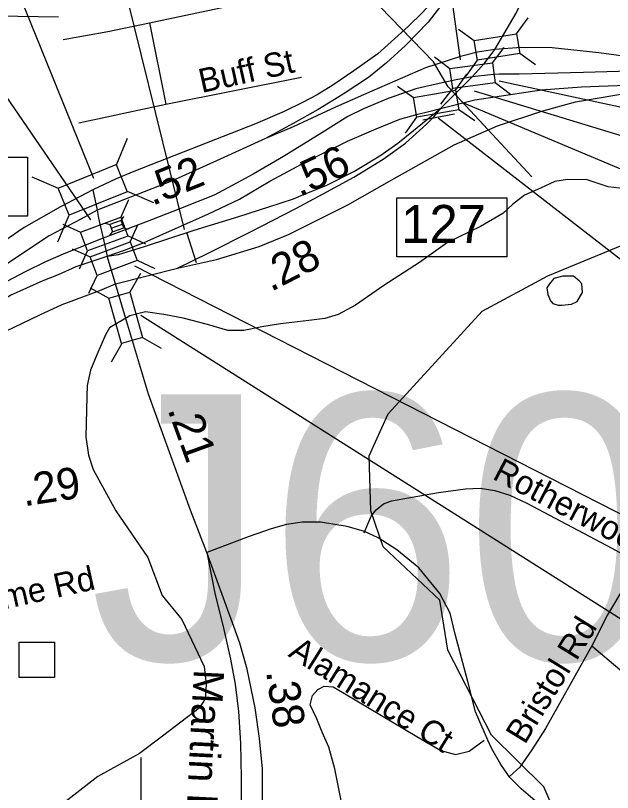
# Model space of a CAD drawing. Extents: x 1662474 to 1856135, y 779280 to 917889.
# Drawn here: x 1770787 to 1773144, y 833830 to 836899 of the extents above; entities that cross this region are included whole.
import ezdxf

# ---------------------------------------------------------------- set-up
doc = ezdxf.new("R2010")
doc.units = 0
for name, color, linetype in [('Exist Hydrographic Creek Single Shore', 7, 'Continuous'), ('Exist Hydrographic Misc Water Feature', 7, 'Continuous'), ('Exist Hydrographic Pond Under 1500 Sq Ft', 7, 'Continuous'), ('Exist Road Non-System Structure Non-Sys Other Attributed CELL', 7, 'Continuous'), ('Exist Road Non-System Structure Non-Sys Other Number Label', 7, 'Continuous'), ('Exist Road Non-System Type 51', 7, 'Continuous'), ('Exist Road Non-System Type 51 Label', 7, 'Continuous'), ('Exist Road Primary Interstate Divided Center Attributed', 7, 'Continuous'), ('Exist Road Primary Interstate Interchange CELL', 7, 'Continuous'), ('Exist Road Primary Interstate Mileage Hundredths English Label', 7, 'Continuous'), ('Exist Road Primary Interstate Ramp 1 Lane Attributed', 7, 'Continuous'), ('Exist Road Primary Interstate Structure Ovrhead Sign CELL', 7, 'Continuous'), ('Exist Road Primary Interstate Structure Standard Bridge CELL', 7, 'Continuous'), ('Exist Road Primary Interstate Structure Standard Bridge Number Label', 7, 'Continuous'), ('Exist Road Primary US Attributed', 7, 'Continuous'), ('Exist Road Primary US Divided Attributed', 7, 'Continuous'), ('Exist Road Primary US Label', 7, 'Continuous'), ('Exist Road Primary US Mileage Hundredths English Label', 7, 'Continuous'), ('Exist Road Primary US Structure Standard Bridge CELL', 7, 'Continuous'), ('Exist Road Secondary Type 51 Attributed', 7, 'Continuous'), ('Scratch_Level_2', 7, 'Continuous')]:
    doc.layers.add(name, color=color, linetype=linetype)

msp = doc.modelspace()

# ---------------------------------------------------------------- linework, layer by layer
at = {"layer": 'Exist Hydrographic Creek Single Shore'}
for points in [[(1773306.8, 836201.9), (1773127.2, 836222.6), (1773043.8, 836250.2), (1772967.1, 836251.5), (1772916.8, 836243.4), (1772860.2, 836217.1), (1772797.2, 836189.8), (1772749.2, 836152.8), (1772710.9, 836117.1), (1772623.5, 836066.5), (1772493.4, 836002.2), (1772382.4, 835924.2), (1772241.1, 835832.4), (1772129, 835755.7), (1772060.8, 835718.7), (1772008.4, 835702.2), (1771945.6, 835694.3), (1771833.2, 835681.7), (1771759.5, 835669.4), (1771688.1, 835655.7), (1771625.1, 835655.4), (1771545.9, 835679.1), (1771449.5, 835703.8), (1771373.1, 835718.7), (1771300.8, 835728.4), (1771238.8, 835713.2), (1771157.9, 835665.4), (1771143, 835637.9), (1771108.6, 835558.6), (1771082.9, 835498.2), (1771070.5, 835437.9), (1771069, 835394.1), (1771064.8, 835235)], [(1771064.8, 835235), (1771076, 835162.8), (1771093.6, 835106.6), (1771182.9, 834942.1), (1771309.9, 834758.4), (1771366.4, 834607.9), (1771444.5, 834513.5), (1771532, 834327.4), (1771540.4, 834256), (1771535.9, 834199.6), (1771512.5, 834163.1), (1771367.4, 834053.1), (1771277.1, 833984.6), (1771112.8, 833893.3), (1770808.9, 833657.6)]]:
    msp.add_lwpolyline(points, dxfattribs=at)
at = {"layer": 'Exist Hydrographic Misc Water Feature'}
for points in [[(1772826.2, 836262.6), (1772495, 836617.2), (1772438, 836716.9), (1772016, 837152.2), (1771794.2, 837465.3), (1771244, 838559.7), (1771230.1, 838917.6), (1771067, 839377.2), (1770936, 839629.4), (1770878, 839696.2), (1770478.9, 839815.9), (1770380.1, 839877.1), (1770380.1, 839959.1), (1770413.9, 840027.3), (1770399, 840126.1), (1770307.9, 840328.2), (1769787.9, 840929.6), (1769549, 841259.5), (1769517, 841342.2), (1769087.1, 841794.1)], [(1773067.1, 832879.3), (1772992.1, 833154.1), (1772938.1, 833703.3), (1772873.1, 833852.4), (1772666.2, 834056.8), (1772494.2, 834391.8), (1772462.2, 834589.4), (1772239.1, 834800.8), (1772190.1, 834942.9), (1772183.1, 835159.7), (1772259.2, 835325.5), (1772630.1, 835731.6), (1772889.1, 835870.7), (1773265.2, 836027.1), (1773516.2, 836081.1), (1773550.2, 836106.6)], [(1771202.6, 833139.2), (1771285.2, 833392.5), (1771283.1, 833968.8)]]:
    msp.add_lwpolyline(points, dxfattribs=at)
at = {"layer": 'Exist Hydrographic Pond Under 1500 Sq Ft'}
msp.add_lwpolyline([(1772990.2, 835870.4), (1772948.2, 835870.4), (1772912.6, 835859.9), (1772895.8, 835839), (1772885.3, 835824.3), (1772889.5, 835797), (1772900, 835771.8), (1772908.4, 835761.3), (1772929.3, 835755), (1772944, 835755), (1772981.8, 835759.2), (1773004.9, 835769.7), (1773025.9, 835805.4), (1773023.8, 835839), (1773013.3, 835851.5), (1772990.2, 835870.4)], dxfattribs=at)
at = {"layer": 'Exist Road Non-System Structure Non-Sys Other Attributed CELL'}
msp.add_lwpolyline([(1770801.9, 834423.3), (1770940.9, 834423.3), (1770940.9, 834284.2), (1770801.9, 834284.2)], close=True, dxfattribs=at)
at = {"layer": 'Exist Road Non-System Type 51'}
for p, q in [((1770956.9, 836893.5), (1770535.6, 836898.4)), ((1771315.6, 836871.2), (1771380.8, 836548.9)), ((1771380.8, 836548.9), (1771915.9, 836656.2)), ((1771036.6, 836476.2), (1771380.8, 836548.9))]:
    msp.add_line(p, q, dxfattribs=at)
for points in [[(1771315.6, 836871.2), (1772301.1, 837080.1), (1772350.2, 837102.7)], [(1770975.5, 836805), (1771151.9, 836836.2), (1771315.6, 836871.2)], [(1772163.4, 834855.2), (1772191.8, 834921.6), (1772210.6, 834946.2), (1772240.6, 834969.9), (1772271.9, 834982.5), (1772316.4, 834990.6), (1772457.1, 835014.8), (1772564.1, 835029.8), (1772622.4, 835032.6), (1772679.4, 835022.9), (1772739, 835004), (1772806.6, 834972.8), (1773141.1, 834795.6), (1773249.5, 834736)], [(1773249.5, 834736), (1773192.5, 834646.5), (1773124.9, 834531.9), (1773062.6, 834409.8)], [(1773062.6, 834409.8), (1772879.6, 834083.2), (1772825.6, 833997.8), (1772778.1, 833930), (1772737.4, 833892.5)], [(1773062.6, 834409.8), (1773241.4, 834258.1), (1773693.6, 833858.6)], [(1772275.8, 832531.6), (1772320.4, 832600.7), (1772331.4, 832647.9), (1772321.6, 832689.6), (1772263.6, 832879.4), (1772224.4, 833055.5), (1772184.9, 833237.1), (1772048.1, 833923.4), (1772023.8, 834008.8), (1771998.1, 834068.4), (1771976.5, 834121.4), (1771950.9, 834176.8), (1771960.2, 834213.2), (1771980.5, 834236.4), (1772006.1, 834249.9), (1772041.4, 834247.1), (1772086.2, 834221.4), (1772371.9, 834050.8), (1772466.9, 833995.6), (1772524.9, 833980.4), (1772577.9, 833993.8), (1772637.4, 834036)]]:
    msp.add_lwpolyline(points, dxfattribs=at)
at = {"layer": 'Exist Road Primary Interstate Divided Center Attributed'}
for points in [[(1773998.9, 836712.3), (1773710.2, 836695.2), (1773543.4, 836688.8), (1773398, 836684.5), (1773030.2, 836673.8), (1772775.7, 836667.4), (1772698.7, 836667.4), (1772662.4, 836665.3), (1772589.7, 836656.7)], [(1772589.7, 836656.7), (1772527.6, 836646), (1772448.5, 836628.9), (1772367.3, 836609.6), (1772258.2, 836572.2), (1772161.6, 836531.5), (1772099, 836500.5), (1771996.1, 836436), (1771845.5, 836342.7), (1771726, 836273.4), (1771660, 836237.6), (1771571.7, 836190.2), (1771439.1, 836136.7), (1771300.1, 836083.3), (1771133.7, 836019.7)], [(1772465.6, 836532.6), (1772600.3, 836566.8), (1772863.4, 836605.3), (1773021.6, 836618.2), (1773691, 836642.8)], [(1771149.4, 835948.6), (1771217.3, 835973.1), (1771295.7, 836003.1), (1771430.6, 836064), (1771546.1, 836114.3), (1771672.2, 836174.2), (1771790.8, 836245.2), (1771936, 836323.3), (1772097.8, 836403.1), (1772211.1, 836452.4), (1772304.4, 836490.1), (1772375.8, 836510.1), (1772418.6, 836520.8), (1772465.6, 836532.6)], [(1771133.7, 836019.7), (1770984, 835961), (1770906.1, 835926.9), (1770825.1, 835887.1), (1770727.7, 835835.7), (1770586, 835748), (1770499.2, 835687.4), (1770436.1, 835636), (1770374.2, 835581.5), (1770289.5, 835505.4), (1770203.2, 835415)], [(1769999.9, 834996.2), (1770056.6, 835108.2), (1770100.7, 835176.8), (1770140.7, 835233.5), (1770213.6, 835333.1), (1770245.9, 835368.6), (1770336.8, 835465.1), (1770434, 835549.4), (1770596.6, 835673.5), (1770709.3, 835760), (1770766.8, 835794.5), (1770896, 835852.2), (1770957.3, 835876.6), (1771026.7, 835907.8), (1771149.4, 835948.6)]]:
    msp.add_lwpolyline(points, dxfattribs=at)
at = {"layer": 'Exist Road Primary Interstate Interchange CELL'}
for points in [[(1770399.5, 836340.1), (1770834.5, 836340.1), (1770834.5, 836106.9), (1770399.5, 836106.9)], [(1772292.5, 836179.4), (1772727.4, 836179.4), (1772727.4, 835946.2), (1772292.5, 835946.2)]]:
    msp.add_lwpolyline(points, close=True, dxfattribs=at)
at = {"layer": 'Exist Road Primary Interstate Ramp 1 Lane Attributed'}
for points in [[(1772664.5, 837284.7), (1772632.4, 837192.7), (1772585.4, 837109.3), (1772478.5, 836953.1), (1772416.4, 836873.9), (1772326.6, 836780.8), (1772251.8, 836712.3), (1772181.2, 836654.6), (1772080.7, 836588.2), (1771982.3, 836528.3), (1771883.9, 836472.7), (1771774.9, 836413.8)], [(1772679.5, 836765.8), (1772611, 836755.1), (1772544.7, 836738), (1772405.7, 836693.1), (1772194, 836601.1), (1772050.8, 836536.9), (1771883.9, 836459.8), (1771774.9, 836413.8)], [(1773998.9, 836712.3), (1773806.5, 836716.6), (1773504.9, 836709.1), (1773398, 836711.3), (1773295.4, 836724.1), (1773090.1, 836751.9), (1772906.2, 836771.2), (1772784.3, 836773.3), (1772679.5, 836765.8)], [(1771426.3, 835901.4), (1771580.3, 835935.6), (1771749.2, 835987), (1771864.7, 836034), (1772099.9, 836151.7), (1772273.2, 836250.2), (1772519.1, 836389.2), (1772690.2, 836464.1), (1772865.5, 836521.9), (1772998.1, 836558.3), (1773169.2, 836587.2), (1773306.1, 836602.1), (1773522.1, 836615), (1773691, 836642.8)], [(1771924.9, 836191.9), (1772014.1, 836227.7), (1772123.5, 836283.3), (1772226.1, 836345.4), (1772296.7, 836394.6), (1772358.7, 836445.9), (1772465.6, 836532.6)], [(1771774.9, 836413.8), (1771595.2, 836332.5), (1771402.8, 836244.8), (1771109.8, 836130.3)], [(1771149.4, 835948.6), (1771193.7, 835955.7), (1771295.9, 835987), (1771492.9, 836051.2), (1771669.5, 836105.3), (1771787.7, 836144.2), (1771884.2, 836175.6), (1771924.9, 836191.9)], [(1771109.8, 836130.3), (1771045.6, 836095), (1770919.5, 836028.7), (1770838.2, 835975.2), (1770753.6, 835918.1), (1770657.5, 835840.1), (1770591.9, 835788.8), (1770510.7, 835721.5), (1770428.8, 835651.9), (1770345.8, 835576.2), (1770239.7, 835473), (1770203.2, 835415)]]:
    msp.add_lwpolyline(points, dxfattribs=at)
at = {"layer": 'Exist Road Primary Interstate Structure Ovrhead Sign CELL'}
for p, q in [((1771454.8, 836053.5), (1770422.4, 840226.4)), ((1772395.8, 836487.4), (1772520, 836511.4)), ((1772456.6, 836495.5), (1774821.8, 834655.7)), ((1771462.3, 836043.9), (1771500.3, 835923.3))]:
    msp.add_line(p, q, dxfattribs=at)
at = {"layer": 'Exist Road Primary Interstate Structure Standard Bridge CELL'}
for p, q in [((1772765.6, 836827.3), (1772810.7, 836890)), ((1772536.1, 836845.5), (1772598.8, 836800.4)), ((1772670.2, 836712), (1772717, 836773.4)), ((1772778.1, 836751.2), (1772840.8, 836706.1)), ((1772441.3, 836736.3), (1772502.7, 836689.6)), ((1772566.5, 836659.8), (1772611.5, 836722.5)), ((1772524.6, 836604.6), (1772569, 836667.8)), ((1772680.7, 836635.5), (1772742.1, 836588.8)), ((1772294.9, 836620.3), (1772358, 836575.9)), ((1772466.7, 836549.9), (1772513.4, 836611.4)), ((1772537.9, 836528.6), (1772601, 836484.3)), ((1772327.3, 836435), (1772371.6, 836498.1)), ((1771202.8, 836102.1), (1771234.9, 836172.2)), ((1771204, 836090.3), (1771214.8, 836105.7)), ((1770974.1, 836075.7), (1771044.2, 836043.5)), ((1771141.1, 836079.8), (1771159.2, 836074.5)), ((1771164.4, 836059.6), (1771209.2, 836075.4)), ((1771240, 836005), (1771272.1, 836075.2)), ((1771158.8, 836029.3), (1771169.7, 836044.7)), ((1771214.4, 836060.8), (1771232.5, 836055.6)), ((1771229.6, 836029.8), (1771299.8, 835997.6)), ((1771011.3, 835978.4), (1771081.5, 835946.3)), ((1771039.6, 835899.4), (1771071.7, 835969.5)), ((1771267, 835932.7), (1771337.2, 835900.6)), ((1771077, 835802.1), (1771109.1, 835872.3))]:
    msp.add_line(p, q, dxfattribs=at)
for points in [[(1772598.8, 836800.4), (1772765.6, 836827.7), (1772778.3, 836749.8), (1772611.5, 836722.5)], [(1772502.7, 836689.6), (1772670.2, 836712.4), (1772680.8, 836634.1), (1772513.4, 836611.4)], [(1772358, 836575.9), (1772524.5, 836605), (1772538.1, 836527.2), (1772371.6, 836498.1)], [(1771044.2, 836043.5), (1771202.6, 836102.4), (1771230.1, 836028.4), (1771071.7, 835969.5)], [(1771169.7, 836044.7), (1771214.5, 836060.5), (1771203.9, 836090.3), (1771159.2, 836074.5)], [(1771081.5, 835946.3), (1771239.9, 836005.3), (1771267.5, 835931.4), (1771109.1, 835872.3)]]:
    msp.add_lwpolyline(points, close=True, dxfattribs=at)
at = {"layer": 'Exist Road Primary Interstate Structure Standard Bridge Number Label'}
for p, q in [((1772543.8, 836724.4), (1772042.4, 840388.4)), ((1772697.4, 836641.3), (1775367.7, 836064.9)), ((1772549.4, 836556.8), (1775388.4, 835362.1)), ((1771256.6, 835910.6), (1774640.9, 834181.4))]:
    msp.add_line(p, q, dxfattribs=at)
at = {"layer": 'Exist Road Primary US Attributed'}
msp.add_line((1771133.7, 836019.7), (1771149.4, 835948.6), dxfattribs=at)
for points in [[(1771092.7, 836211.2), (1771109.8, 836130.3), (1771114.4, 836098.3), (1771117.2, 836086.6), (1771133.7, 836019.7)], [(1771182.5, 835839.3), (1771149.4, 835948.6)], [(1771221.6, 835707), (1771182.5, 835839.3)], [(1771542.7, 834777.7), (1771478.6, 834944.8), (1771312.4, 835404), (1771221.6, 835707)]]:
    msp.add_lwpolyline(points, dxfattribs=at)
at = {"layer": 'Exist Road Primary US Divided Attributed'}
for points in [[(1772679.5, 836765.8), (1772763.9, 836908.7), (1772814.6, 837012.4), (1772838.2, 837084), (1772876.5, 837225), (1772882.7, 837278.7), (1772891.3, 837350.3), (1772897.9, 837470.9), (1772904.5, 837637.6), (1772913.3, 837813), (1772913.3, 837927), (1772926.3, 838128.2), (1772935, 838514.3), (1772948.2, 838753.3), (1772959.9, 838942.4), (1772971.5, 839131.3), (1772982.5, 839463.9), (1772984.8, 839550.7), (1772988.2, 839661.1)], [(1772664.5, 837284.7), (1772537.4, 837090), (1772453, 836978), (1772396.1, 836912.8), (1772337.3, 836855.7), (1772217.6, 836748.7), (1772122.9, 836680.8), (1772040.1, 836624.6), (1771977.7, 836586.6), (1771920.3, 836556.1), (1771848, 836520.8), (1771734.8, 836471.7), (1771254.9, 836283.1), (1771184.5, 836254.3), (1771092.7, 836211.2)], [(1772589.7, 836656.7), (1772638.9, 836710.8), (1772665.3, 836745.3), (1772679.5, 836765.8)], [(1772465.6, 836532.6), (1772561.7, 836628.5), (1772589.7, 836656.7)], [(1771426.3, 835901.4), (1771550.3, 835961.3), (1771715, 836044.7), (1771894.6, 836136.7), (1772001.6, 836194.5), (1772123.5, 836260.8), (1772238.9, 836331.5), (1772326.6, 836395.7), (1772410, 836470.5), (1772440, 836500.5), (1772465.6, 836532.6)], [(1771092.7, 836211.2), (1770964.4, 836143.2), (1770821.1, 836061.9), (1770659.9, 835951.2), (1770539.9, 835857.8), (1770401.4, 835737), (1770297.1, 835635), (1770173.1, 835485.2), (1770100.4, 835382.5), (1769880.2, 835001.6), (1769784.5, 834790.7)], [(1771182.5, 835839.3), (1771426.3, 835901.4)], [(1769999.9, 834996.2), (1770162.4, 835214.5), (1770209.8, 835278.2), (1770268.3, 835346.4), (1770344.2, 835415.6), (1770406.2, 835464.9), (1770493.9, 835524.8), (1770590.1, 835578.3), (1770682.1, 835621.1), (1770883.1, 835717.4), (1770970.8, 835758), (1771120.5, 835813.6), (1771182.5, 835839.3)], [(1771542.7, 834777.7), (1771575.9, 834610.8), (1771607.3, 834485.1), (1771636.5, 834357.3), (1771654.5, 834257.3), (1771667.6, 834150), (1771675.4, 834024.3), (1771678, 833888.1), (1771678, 833733.6), (1771685.9, 833329.4), (1771678.8, 832884.3)], [(1771763, 832796.7), (1771763, 833448.4), (1771763, 833923.3), (1771750.9, 834043.1), (1771733.6, 834164.2), (1771702.1, 834316.6), (1771672.6, 834419.5), (1771649, 834485.5), (1771542.7, 834777.7)]]:
    msp.add_lwpolyline(points, dxfattribs=at)
at = {"layer": 'Exist Road Primary US Mileage Hundredths English Label'}
msp.add_line((1772598.2, 836601.8), (1773829.8, 836226.2), dxfattribs=at)
at = {"layer": 'Exist Road Primary US Structure Standard Bridge CELL'}
for p, q in [((1771185.3, 836310.2), (1771229.4, 836414.4)), ((1770851.1, 836261.6), (1770955.4, 836217.5)), ((1771227.8, 836205.3), (1771332.1, 836161.2)), ((1770954.8, 836006), (1770998.9, 836110.2)), ((1771280.7, 835880.1), (1771239.1, 835806.1)), ((1771081.5, 835824.3), (1771155.5, 835782.7)), ((1771288.9, 835626.9), (1771362.8, 835585.3)), ((1771207.1, 835604.1), (1771165.5, 835530.1))]:
    msp.add_line(p, q, dxfattribs=at)
for points in [[(1770955.4, 836217.5), (1771185.1, 836310.7), (1771228.6, 836203.4), (1770998.9, 836110.2)], [(1771239.1, 835806.1), (1771289.2, 835627.1), (1771205.6, 835603.6), (1771155.5, 835782.7)]]:
    msp.add_lwpolyline(points, close=True, dxfattribs=at)
at = {"layer": 'Exist Road Secondary Type 51 Attributed'}
msp.add_lwpolyline([(1772839.1, 833797.1), (1772784.1, 833843.8), (1772739.6, 833888.5), (1772704, 833940.5), (1772667.3, 834002.2), (1772652, 834036), (1772602.9, 834148.8), (1772572.9, 834268.8), (1772522.9, 834455.5), (1772502.9, 834538.9), (1772462.8, 834615.5), (1772380.2, 834717.5), (1772292.7, 834788.9), (1772219.4, 834835.5), (1772165.7, 834861.2), (1772096.4, 834880.4), (1771991.2, 834897.8), (1771920.9, 834897.8), (1771857.7, 834888.5), (1771796.8, 834872.1), (1771710.1, 834841.6), (1771542.7, 834777.7)], dxfattribs=at)
at = {"layer": 'Scratch_Level_2'}
for p, q in [((1771085.2, 836092.7), (1768802.4, 839416.4)), ((1771096.7, 836255.9), (1769895.9, 839213.9)), ((1771282.5, 835715.8), (1774774.1, 833504.1))]:
    msp.add_line(p, q, dxfattribs=at)

# ---------------------------------------------------------------- texts
at = {"layer": 'Exist Road Non-System Structure Non-Sys Other Number Label'}
msp.add_text('J601', height=1049.86, dxfattribs=at).set_placement((1771079.8, 834353.7))
at = {"layer": 'Exist Road Non-System Type 51 Label'}
for s, rotation, p in [('Buff St', 12.6302, (1771522.3, 836592.9)), ('Rotherwood Rd', 332.2639, (1772666.1, 835070.9)), ('Broome Rd', 12.4263, (1770479.8, 834495.3)), ('Bristol Rd', 58.3811, (1772798.2, 834016.3)), ('Alamance Ct', 327.9788, (1771860, 834370.1))]:
    msp.add_text(s, height=95, rotation=rotation, dxfattribs=at).set_placement(p)
at = {"layer": 'Exist Road Primary Interstate Interchange CELL'}
msp.add_text('127', height=150, dxfattribs=at).set_placement((1772310.1, 836001))
at = {"layer": 'Exist Road Primary Interstate Mileage Hundredths English Label'}
for s, rotation, p in [('.56', 25.4007, (1771909.3, 836180.8)), ('.52', 21.9721, (1771327.3, 836146.7)), ('.29', 8.7548, (1770820.5, 834960.1))]:
    msp.add_text(s, height=125, rotation=rotation, dxfattribs=at).set_placement(p)
at = {"layer": 'Exist Road Primary US Label'}
msp.add_text('Martin Luther King Jr Dr', height=120, rotation=267.0952, dxfattribs=at).set_placement((1771491.3, 834318.1))
at = {"layer": 'Exist Road Primary US Mileage Hundredths English Label'}
for s, rotation, p in [('.28', 27.1215, (1771795.6, 835807)), ('.21', 289.9068, (1771386.5, 835343.1)), ('.38', 278.1229, (1771776.2, 834308.2))]:
    msp.add_text(s, height=125, rotation=rotation, dxfattribs=at).set_placement(p)

doc.saveas('drawing.dxf')
